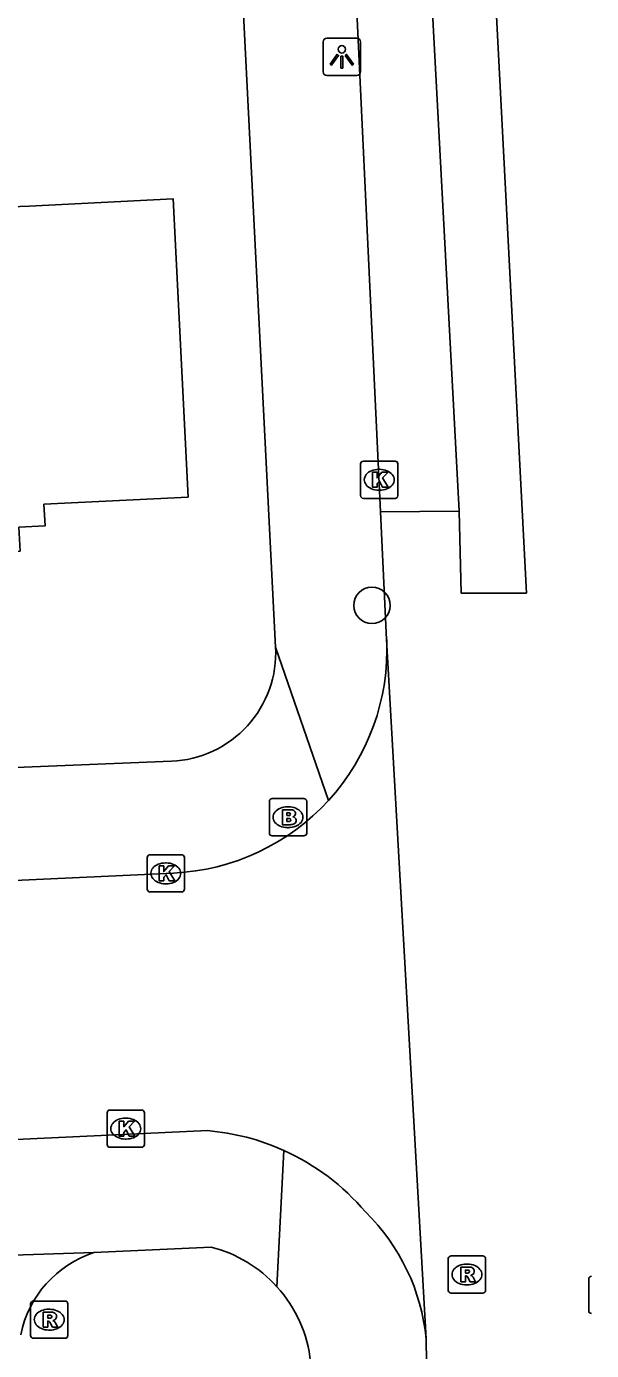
# Model space of a CAD drawing. Extents: x 161084 to 161928, y 385355 to 386522.
# Drawn here: x 161611.48 to 161626.64, y 385799.39 to 385834.92 of the extents above; entities that cross this region are included whole.
import ezdxf

# ---------------------------------------------------------------- set-up
doc = ezdxf.new("R2010")
doc.units = 0
for name, color, linetype in [('IMGEO_Boom', 7, 'Continuous'), ('IMGEO_Brandkraan', 7, 'Continuous'), ('IMGEO_Kolk', 7, 'Continuous'), ('IMGEO_Lichtpunt', 7, 'Continuous'), ('IMGEO_Pand', 7, 'Continuous'), ('IMGEO_Rijbaan_lokaal_gesloten', 7, 'Continuous'), ('IMGEO_Rijbaan_lokaal_open', 7, 'Continuous'), ('IMGEO_Rioolput', 7, 'Continuous'), ('IMGEO_Voetpad_open', 7, 'Continuous')]:
    doc.layers.add(name, color=color, linetype=linetype)

msp = doc.modelspace()

# ---------------------------------------------------------------- linework, layer by layer
at = {"layer": 'IMGEO_Boom'}
msp.add_circle((161620.743, 385819.381), 0.489, dxfattribs=at)
at = {"layer": 'IMGEO_Brandkraan'}
for p, q in [((161617.992, 385813.27), (161617.992, 385814.122)), ((161618.067, 385814.196), (161618.919, 385814.196)), ((161618.993, 385814.122), (161618.993, 385813.27)), ((161618.48, 385813.976), (161618.505, 385813.976)), ((161618.503, 385813.416), (161618.478, 385813.416)), ((161618.919, 385813.196), (161618.067, 385813.196))]:
    msp.add_line(p, q, dxfattribs=at)
for points in [[(161617.992, 385813.27), (161617.992, 385814.122)], [(161618.067, 385814.196), (161618.919, 385814.196)], [(161618.993, 385814.122), (161618.993, 385813.27)], [(161618.34, 385813.896), (161618.34, 385813.496), (161618.553, 385813.496)], [(161618.571, 385813.896), (161618.34, 385813.896)], [(161618.519, 385813.815), (161618.465, 385813.815), (161618.465, 385813.739)], [(161618.465, 385813.739), (161618.518, 385813.739)], [(161618.527, 385813.663), (161618.465, 385813.663), (161618.465, 385813.582)], [(161618.465, 385813.582), (161618.527, 385813.582)], [(161618.919, 385813.196), (161618.067, 385813.196)]]:
    msp.add_lwpolyline(points, dxfattribs=at)
for centre, radius, start, end in [((161618.069, 385814.12), 0.0765, 91.552, 178.448), ((161618.069, 385814.12), 0.0765, 91.552, 178.448), ((161618.917, 385814.12), 0.0765, 1.552, 88.448), ((161618.917, 385814.12), 0.0765, 1.552, 88.448), ((161618.52, 385813.777), 0.0379, 267.8285, 90.9355), ((161618.575, 385813.751), 0.145, 59.4692, 91.5367), ((161618.6, 385813.798), 0.0922, 285.5137, 58.1501), ((161618.605, 385813.606), 0.105, 301.3115, 78.989), ((161618.528, 385813.622), 0.0404, 269.8759, 90.5077), ((161618.559, 385813.747), 0.251, 268.6676, 293.5347), ((161618.069, 385813.272), 0.0765, 181.552, 268.448), ((161618.069, 385813.272), 0.0765, 181.552, 268.448), ((161618.917, 385813.272), 0.0765, 271.552, 358.448), ((161618.917, 385813.272), 0.0765, 271.552, 358.448)]:
    msp.add_arc(centre, radius, start, end, dxfattribs=at)
for centre, major_axis, ratio, start_param, end_param in [((161618.479, 385813.696), (-0.387, 0.002), 0.722429, 4.712389, 7.853982), ((161618.504, 385813.696), (-0.39, 0.002), 0.717154, 1.570796, 4.712389)]:
    msp.add_ellipse(centre, major_axis=major_axis, ratio=ratio, start_param=start_param, end_param=end_param, dxfattribs=at)
at = {"layer": 'IMGEO_Kolk'}
for p, q in [((161620.439, 385822.326), (161620.439, 385823.178)), ((161620.514, 385823.252), (161621.366, 385823.252)), ((161620.927, 385823.032), (161620.952, 385823.032)), ((161621.44, 385823.178), (161621.44, 385822.326)), ((161621.366, 385822.252), (161620.514, 385822.252)), ((161620.95, 385822.472), (161620.925, 385822.472)), ((161614.713, 385811.764), (161614.713, 385812.616)), ((161614.788, 385812.69), (161615.64, 385812.69)), ((161615.714, 385812.616), (161615.714, 385811.764)), ((161615.201, 385812.47), (161615.226, 385812.47)), ((161615.224, 385811.91), (161615.199, 385811.91)), ((161615.64, 385811.69), (161614.788, 385811.69)), ((161613.639, 385804.914), (161613.639, 385805.766)), ((161613.714, 385805.84), (161614.566, 385805.84)), ((161614.127, 385805.62), (161614.152, 385805.62)), ((161614.64, 385805.766), (161614.64, 385804.914)), ((161614.566, 385804.84), (161613.714, 385804.84)), ((161614.15, 385805.06), (161614.125, 385805.06))]:
    msp.add_line(p, q, dxfattribs=at)
for points in [[(161620.439, 385822.326), (161620.439, 385823.178)], [(161620.514, 385823.252), (161621.366, 385823.252)], [(161620.76, 385822.952), (161620.883, 385822.952), (161620.883, 385822.801), (161621.013, 385822.952), (161621.177, 385822.952), (161621.031, 385822.801), (161621.184, 385822.552), (161621.032, 385822.552), (161620.947, 385822.716), (161620.883, 385822.649), (161620.883, 385822.552), (161620.76, 385822.552), (161620.76, 385822.952)], [(161621.44, 385823.178), (161621.44, 385822.326)], [(161621.366, 385822.252), (161620.514, 385822.252)], [(161614.713, 385811.764), (161614.713, 385812.616)], [(161614.788, 385812.69), (161615.64, 385812.69)], [(161615.714, 385812.616), (161615.714, 385811.764)], [(161615.034, 385812.39), (161615.157, 385812.39), (161615.157, 385812.239), (161615.287, 385812.39), (161615.451, 385812.39), (161615.305, 385812.239), (161615.458, 385811.99), (161615.306, 385811.99), (161615.221, 385812.154), (161615.157, 385812.087), (161615.157, 385811.99), (161615.034, 385811.99), (161615.034, 385812.39)], [(161615.64, 385811.69), (161614.788, 385811.69)], [(161613.639, 385804.914), (161613.639, 385805.766)], [(161613.714, 385805.84), (161614.566, 385805.84)], [(161613.96, 385805.54), (161614.083, 385805.54), (161614.083, 385805.389), (161614.213, 385805.54), (161614.377, 385805.54), (161614.231, 385805.389), (161614.384, 385805.14), (161614.232, 385805.14), (161614.147, 385805.304), (161614.083, 385805.237), (161614.083, 385805.14), (161613.96, 385805.14), (161613.96, 385805.54)], [(161614.64, 385805.766), (161614.64, 385804.914)], [(161614.566, 385804.84), (161613.714, 385804.84)]]:
    msp.add_lwpolyline(points, dxfattribs=at)
for centre, start, end in [((161620.516, 385823.176), 91.552, 178.448), ((161620.516, 385823.176), 91.552, 178.448), ((161621.364, 385823.176), 1.552, 88.448), ((161621.364, 385823.176), 1.552, 88.448), ((161620.516, 385822.328), 181.552, 268.448), ((161620.516, 385822.328), 181.552, 268.448), ((161621.364, 385822.328), 271.552, 358.448), ((161621.364, 385822.328), 271.552, 358.448), ((161614.79, 385812.614), 91.552, 178.448), ((161614.79, 385812.614), 91.552, 178.448), ((161615.638, 385812.614), 1.552, 88.448), ((161615.638, 385812.614), 1.552, 88.448), ((161614.79, 385811.766), 181.552, 268.448), ((161614.79, 385811.766), 181.552, 268.448), ((161615.638, 385811.766), 271.552, 358.448), ((161615.638, 385811.766), 271.552, 358.448), ((161613.716, 385805.764), 91.552, 178.448), ((161613.716, 385805.764), 91.552, 178.448), ((161614.564, 385805.764), 1.552, 88.448), ((161614.564, 385805.764), 1.552, 88.448), ((161613.716, 385804.916), 181.552, 268.448), ((161613.716, 385804.916), 181.552, 268.448), ((161614.564, 385804.916), 271.552, 358.448), ((161614.564, 385804.916), 271.552, 358.448)]:
    msp.add_arc(centre, 0.0765, start, end, dxfattribs=at)
for centre, major_axis, ratio, start_param, end_param in [((161620.926, 385822.752), (-0.387, 0.002), 0.722429, 4.712389, 7.853982), ((161620.951, 385822.752), (-0.39, 0.002), 0.717154, 1.570796, 4.712389), ((161615.2, 385812.19), (-0.387, 0.002), 0.722429, 4.712389, 7.853982), ((161615.225, 385812.19), (-0.39, 0.002), 0.717154, 1.570796, 4.712389), ((161614.126, 385805.34), (-0.387, 0.002), 0.722429, 4.712389, 7.853982), ((161614.151, 385805.34), (-0.39, 0.002), 0.717154, 1.570796, 4.712389)]:
    msp.add_ellipse(centre, major_axis=major_axis, ratio=ratio, start_param=start_param, end_param=end_param, dxfattribs=at)
at = {"layer": 'IMGEO_Lichtpunt'}
for p, q in [((161619.438, 385834.504), (161619.438, 385833.697)), ((161619.438, 385834.504), (161619.438, 385833.697)), ((161620.34, 385834.599), (161619.532, 385834.599)), ((161620.34, 385834.599), (161619.532, 385834.599)), ((161620.434, 385833.697), (161620.434, 385834.504)), ((161620.434, 385833.697), (161620.434, 385834.504)), ((161619.532, 385833.603), (161620.34, 385833.603)), ((161619.532, 385833.603), (161620.34, 385833.603))]:
    msp.add_line(p, q, dxfattribs=at)
for points in [[(161619.812, 385834.168), (161619.851, 385834.14), (161619.663, 385833.878), (161619.625, 385833.905), (161619.812, 385834.168)], [(161619.914, 385834.12), (161619.961, 385834.12), (161619.961, 385833.798), (161619.914, 385833.798), (161619.914, 385834.12)], [(161620.024, 385834.14), (161620.062, 385834.167), (161620.249, 385833.905), (161620.21, 385833.877), (161620.024, 385834.14)]]:
    msp.add_lwpolyline(points, dxfattribs=at)
msp.add_circle((161619.937, 385834.302), 0.0994, dxfattribs=at)
for centre, start, end in [((161619.532, 385834.504), 90, 180), ((161619.532, 385834.504), 90, 180), ((161620.34, 385834.504), 0, 90), ((161620.34, 385834.504), 0, 90), ((161619.532, 385833.697), 180, 270), ((161619.532, 385833.697), 180, 270), ((161620.34, 385833.697), 270, 0), ((161620.34, 385833.697), 270, 360)]:
    msp.add_arc(centre, 0.0946, start, end, dxfattribs=at)
at = {"layer": 'IMGEO_Pand'}
msp.add_lwpolyline([(161605.099, 385829.859), (161611.545, 385830.094), (161615.411, 385830.287), (161615.811, 385822.286), (161611.945, 385822.093), (161611.973, 385821.513), (161611.272, 385821.478), (161611.304, 385820.837), (161611.058, 385820.825), (161611.029, 385821.413), (161605.536, 385821.139)], dxfattribs=at)
at = {"layer": 'IMGEO_Rijbaan_lokaal_gesloten'}
for points in [[(161609.755, 386116.483), (161609.888, 386111.583), (161615.421, 386003.25), (161621.471, 385885.633), (161624.888, 385819.708), (161623.138, 385819.708), (161623.088, 385821.908)], [(161622.084, 385840.658), (161623.088, 385821.908)], [(161623.088, 385821.908), (161620.977, 385821.892)], [(161621.139, 385818.466), (161620.977, 385821.892)], [(161621.139, 385818.466), (161622.2, 385799.696)], [(161622.454, 385768.815), (161622.936, 385782.114), (161622.584, 385789.922), (161622.239, 385797.159), (161622.2, 385799.696)]]:
    msp.add_lwpolyline(points, dxfattribs=at)
at = {"layer": 'IMGEO_Rijbaan_lokaal_open'}
for points in [[(161351.902, 385854.625), (161361.37, 385852.342), (161406.44, 385841.585), (161439.496, 385833.681), (161487.09, 385822.28), (161490.645, 385821.437), (161540.178, 385809.69), (161553.334, 385806.533), (161560.913, 385804.952), (161564.397, 385804.459), (161572.843, 385803.627), (161581.329, 385803.552), (161583.838, 385803.676), (161586.385, 385803.89), (161616.338, 385805.286)], [(161615.421, 385812.199), (161581.502, 385810.627)]]:
    msp.add_lwpolyline(points, dxfattribs=at)
for centre, radius, start, end in [((161615.146, 385818.191), 6, 317.6265, 2.6226), ((161615.146, 385818.193), 6, 272.6237, 317.6151), ((161615.806, 385799.058), 6.251, 65.7022, 85.1178), ((161615.795, 385799.04), 6.272, 40.4148, 65.6783), ((161616.673, 385799.148), 5.555, 5.6577, 45.4384)]:
    msp.add_arc(centre, radius, start, end, dxfattribs=at)
at = {"layer": 'IMGEO_Rioolput'}
for p, q in [((161622.793, 385801), (161622.793, 385801.852)), ((161622.868, 385801.926), (161623.72, 385801.926)), ((161623.281, 385801.706), (161623.306, 385801.706)), ((161623.794, 385801.852), (161623.794, 385801)), ((161626.561, 385800.453), (161626.561, 385801.305)), ((161623.72, 385800.926), (161622.868, 385800.926)), ((161623.304, 385801.146), (161623.279, 385801.146)), ((161611.584, 385799.788), (161611.584, 385800.64)), ((161611.659, 385800.714), (161612.511, 385800.714)), ((161612.585, 385800.64), (161612.585, 385799.788)), ((161612.072, 385800.494), (161612.097, 385800.494)), ((161612.095, 385799.934), (161612.07, 385799.934)), ((161612.511, 385799.714), (161611.659, 385799.714))]:
    msp.add_line(p, q, dxfattribs=at)
for points in [[(161622.793, 385801), (161622.793, 385801.852)], [(161622.868, 385801.926), (161623.72, 385801.926)], [(161623.382, 385801.624), (161623.13, 385801.626), (161623.13, 385801.226)], [(161623.794, 385801.852), (161623.794, 385801)], [(161623.13, 385801.226), (161623.254, 385801.226), (161623.254, 385801.388), (161623.265, 385801.388)], [(161623.308, 385801.545), (161623.254, 385801.545), (161623.254, 385801.464)], [(161623.254, 385801.464), (161623.306, 385801.464)], [(161623.312, 385801.359), (161623.383, 385801.226), (161623.523, 385801.226), (161623.458, 385801.352)], [(161626.561, 385800.453), (161626.561, 385801.305)], [(161623.72, 385800.926), (161622.868, 385800.926)], [(161611.584, 385799.788), (161611.584, 385800.64)], [(161611.659, 385800.714), (161612.511, 385800.714)], [(161612.585, 385800.64), (161612.585, 385799.788)], [(161612.173, 385800.412), (161611.921, 385800.414), (161611.921, 385800.014)], [(161611.921, 385800.014), (161612.045, 385800.014), (161612.045, 385800.176), (161612.056, 385800.176)], [(161612.099, 385800.333), (161612.045, 385800.333), (161612.045, 385800.252)], [(161612.045, 385800.252), (161612.097, 385800.252)], [(161612.103, 385800.147), (161612.174, 385800.014), (161612.314, 385800.014), (161612.249, 385800.14)], [(161612.511, 385799.714), (161611.659, 385799.714)]]:
    msp.add_lwpolyline(points, dxfattribs=at)
for centre, radius, start, end in [((161622.87, 385801.85), 0.0765, 91.552, 178.448), ((161622.87, 385801.85), 0.0765, 91.552, 178.448), ((161623.381, 385801.514), 0.109, 350.3612, 89.416), ((161623.718, 385801.85), 0.0765, 1.552, 88.448), ((161623.718, 385801.85), 0.0765, 1.552, 88.448), ((161623.264, 385801.335), 0.0533, 26.0293, 88.6989), ((161623.29, 385801.653), 0.19, 274.7715, 282.9687), ((161623.314, 385801.449), 0.0964, 77.0061, 93.1865), ((161623.328, 385801.506), 0.0378, 276.6634, 79.6772), ((161623.379, 385801.514), 0.112, 277.5842, 350.9817), ((161623.363, 385801.299), 0.108, 29.5134, 73.7905), ((161626.638, 385801.303), 0.0765, 91.552, 178.448), ((161626.638, 385801.303), 0.0765, 91.552, 178.448), ((161622.87, 385801.002), 0.0765, 181.552, 268.448), ((161622.87, 385801.002), 0.0765, 181.552, 268.448), ((161623.718, 385801.002), 0.0765, 271.552, 358.448), ((161623.718, 385801.002), 0.0765, 271.552, 358.448), ((161611.661, 385800.638), 0.0765, 91.552, 178.448), ((161611.661, 385800.638), 0.0765, 91.552, 178.448), ((161612.509, 385800.638), 0.0765, 1.552, 88.448), ((161612.509, 385800.638), 0.0765, 1.552, 88.448), ((161612.055, 385800.123), 0.0533, 26.0293, 88.6989), ((161612.081, 385800.441), 0.19, 274.7715, 282.9687), ((161612.105, 385800.237), 0.0964, 77.0061, 93.1865), ((161612.119, 385800.294), 0.0378, 276.6634, 79.6772), ((161612.172, 385800.302), 0.109, 350.3612, 89.416), ((161612.17, 385800.302), 0.112, 277.5842, 350.9817), ((161612.154, 385800.087), 0.108, 29.5134, 73.7905), ((161626.638, 385800.455), 0.0765, 181.552, 268.448), ((161626.638, 385800.455), 0.0765, 181.552, 268.448), ((161611.661, 385799.79), 0.0765, 181.552, 268.448), ((161611.661, 385799.79), 0.0765, 181.552, 268.448), ((161612.509, 385799.79), 0.0765, 271.552, 358.448), ((161612.509, 385799.79), 0.0765, 271.552, 358.448)]:
    msp.add_arc(centre, radius, start, end, dxfattribs=at)
for centre, major_axis, ratio, start_param, end_param in [((161623.28, 385801.426), (-0.387, 0.002), 0.722429, 4.712389, 7.853982), ((161623.305, 385801.426), (-0.39, 0.002), 0.717154, 1.570796, 4.712389), ((161612.071, 385800.214), (-0.387, 0.002), 0.722429, 4.712389, 7.853982), ((161612.096, 385800.214), (-0.39, 0.002), 0.717154, 1.570796, 4.712389)]:
    msp.add_ellipse(centre, major_axis=major_axis, ratio=ratio, start_param=start_param, end_param=end_param, dxfattribs=at)
at = {"layer": 'IMGEO_Voetpad_open'}
for points in [[(161618.16, 385818.263), (161616.828, 385844.629)], [(161620.977, 385821.892), (161620.092, 385840.609)], [(161618.16, 385818.263), (161619.578, 385814.148)], [(161584.263, 385813.746), (161599.974, 385814.572), (161615.365, 385815.199)], [(161618.378, 385804.755), (161618.196, 385801.098)], [(161613.28, 385802.014), (161606.247, 385801.783)], [(161616.433, 385802.161), (161613.28, 385802.014)]]:
    msp.add_lwpolyline(points, dxfattribs=at)
for centre, radius, start, end in [((161615.247, 385818.114), 2.917, 272.326, 2.9315), ((161614.206, 385799.217), 2.946, 108.3146, 168.3925), ((161615.547, 385798.698), 3.574, 42.1737, 75.6506), ((161615.554, 385798.704), 3.565, 5.9912, 42.1859)]:
    msp.add_arc(centre, radius, start, end, dxfattribs=at)

doc.saveas('drawing.dxf')
